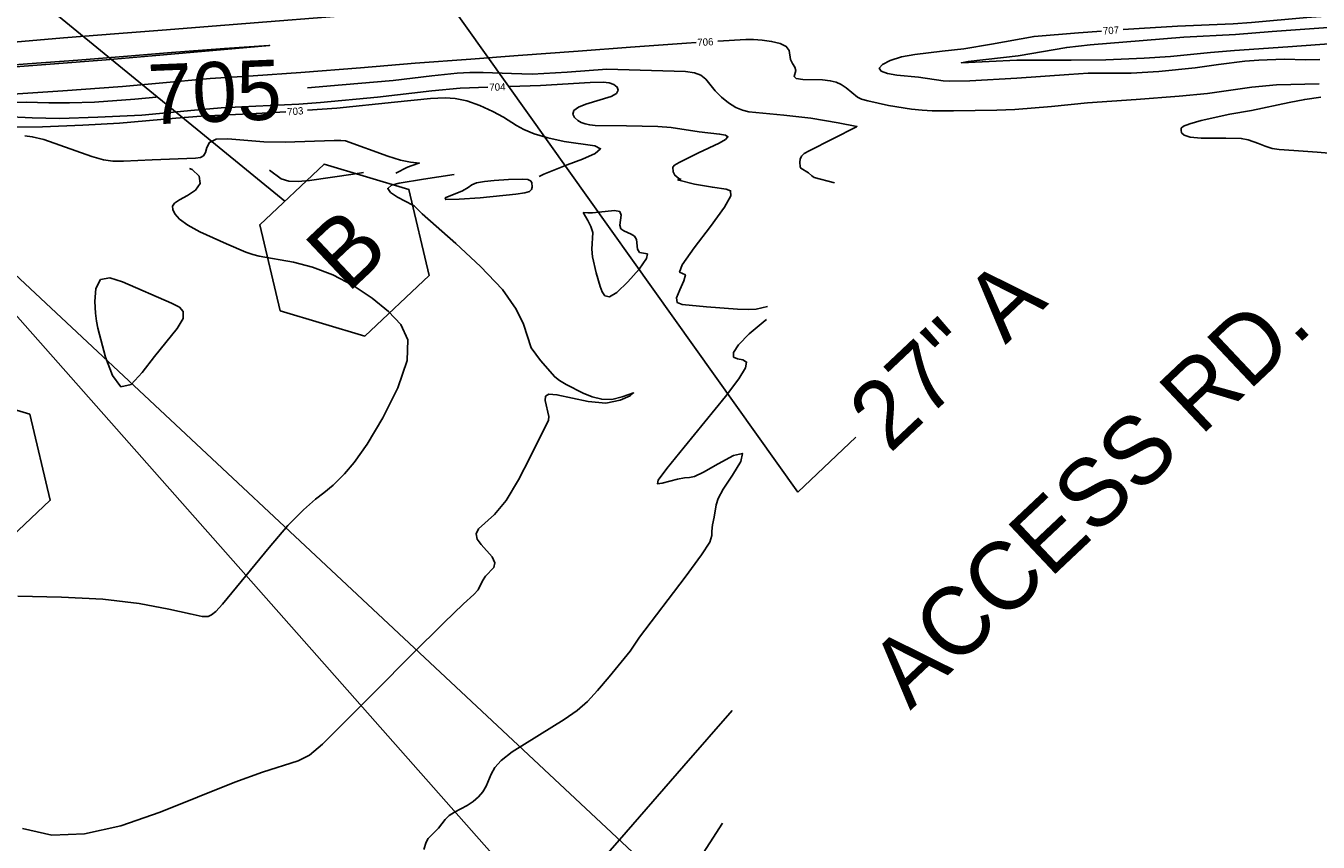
# Model space of a CAD drawing. Extents: x -291892836 to 2945206, y -477993085 to 1832792.
# Drawn here: x 1851534 to 1852246, y 543142 to 543592 of the extents above; entities that cross this region are included whole.
import ezdxf

# ---------------------------------------------------------------- set-up
doc = ezdxf.new("R2010")
doc.units = 0
for name, color, linetype in [('DT_X_Contour_Minor', 7, 'Continuous'), ('DT_X_Terrain_Ground_Line', 7, 'Continuous'), ('Level 19', 7, 'Continuous'), ('Level 40', 7, 'Continuous')]:
    doc.layers.add(name, color=color, linetype=linetype)

msp = doc.modelspace()

# ---------------------------------------------------------------- linework, layer by layer
at = {"layer": 'DT_X_Contour_Minor'}
for points in [[(1852138.98, 543590.09), (1852147.74, 543590.72), (1852168.9, 543592.05), (1852199.53, 543593.32), (1852209.65, 543594.06), (1852240.25, 543596.78), (1852250.61, 543597.42), (1852282.39, 543598.97), (1852302.5, 543600.68), (1852327.16, 543602.75), (1852346.89, 543604.1), (1852376.6, 543606.61), (1852391.5, 543607.51), (1852420.69, 543609.17), (1852444.43, 543610.84), (1852470.62, 543612.79), (1852501.13, 543615.73), (1852524.64, 543618.3), (1852538.83, 543620.21), (1852539.36, 543620.28)], [(1851855.8, 543609.96), (1851834.31, 543608.31), (1851806.4, 543606.03), (1851778.87, 543603.82), (1851751.4, 543601.18), (1851727.35, 543599.15), (1851699.57, 543596.91), (1851667.11, 543594.38), (1851643.95, 543592.47), (1851609.45, 543589.67), (1851585.57, 543587.88), (1851554.95, 543585.51), (1851527.53, 543583.19), (1851495.53, 543580.41), (1851467.2, 543578.07), (1851436.87, 543575.62), (1851415.61, 543573.83)], [(1852247.29, 543573.68), (1852239.69, 543573.37), (1852227.72, 543573.82), (1852213.72, 543573.31), (1852205.93, 543572.67), (1852191.46, 543570.79), (1852178.63, 543569.03), (1852158.53, 543566.98), (1852143.29, 543565.97), (1852129.62, 543566.01), (1852119.64, 543566.07), (1852109.08, 543565.38), (1852080.44, 543563.35), (1852054.47, 543561.9), (1852043.46, 543561.63), (1852039.81, 543561.8), (1852026.13, 543563.83), (1852014.28, 543564.99), (1852009.16, 543565.92), (1852005.66, 543567.19), (1852004.53, 543568.86), (1852006.32, 543570.91), (1852010.62, 543573.06), (1852016.82, 543574.98), (1852024.23, 543576.41), (1852039.19, 543578.14), (1852051.13, 543579.47), (1852066.37, 543582.02), (1852089.89, 543586.34), (1852114.3, 543588.32), (1852127.01, 543589.23)], [(1852257.41, 543582.63), (1852229.64, 543580.49), (1852200.24, 543578.59), (1852187.01, 543577.43), (1852165.03, 543575.23), (1852150.6, 543574.31), (1852129.34, 543573.33), (1852110.23, 543573.17), (1852080.26, 543573.24), (1852049.83, 543571.84), (1852053.45, 543572.43), (1852081.07, 543575.62), (1852107.87, 543580.24), (1852120.68, 543581.72), (1852149.9, 543584.08), (1852172.35, 543585.89), (1852200.88, 543587.44), (1852221.01, 543588.95), (1852251.97, 543591.32)], [(1851412.69, 543544.99), (1851418.59, 543545.58), (1851441.22, 543547.43), (1851469.24, 543549.83), (1851501.29, 543552.56), (1851527.05, 543554.42), (1851554.69, 543556.39), (1851587.49, 543558.79), (1851607.79, 543560.59), (1851635.86, 543563.13), (1851659.42, 543564.65), (1851685.83, 543566.5), (1851718.57, 543569.06), (1851748.72, 543571.53), (1851779.42, 543573.84), (1851805.52, 543575.73), (1851838.64, 543578.1), (1851867.45, 543580.37), (1851898.4, 543582.61), (1851903.6, 543582.92)], [(1851526.2, 543569.34), (1851547.56, 543571.11), (1851578.58, 543573.47), (1851603.77, 543575.59), (1851637.21, 543578.54), (1851668.53, 543581.35), (1851668.17, 543581.4), (1851643.79, 543579.6), (1851614.45, 543577.44), (1851590.2, 543575.4), (1851562.86, 543573.2), (1851535.13, 543571.12), (1851509.12, 543569.18)], [(1851915.58, 543583.64), (1851930.93, 543584.56), (1851935.15, 543584.55), (1851940.02, 543584.26), (1851945.21, 543583.56), (1851949.93, 543582.39), (1851953.32, 543580.7), (1851954.82, 543578.51), (1851955.55, 543573.59), (1851956.67, 543571.38), (1851957.99, 543569.39), (1851958.62, 543567.52), (1851957.58, 543564.22), (1851958.67, 543563.15), (1851962.42, 543562.64), (1851973.24, 543562.32), (1851977.54, 543561.89), (1851980.84, 543561.06), (1851983.6, 543559.74), (1851986.22, 543557.9), (1851992.6, 543552.76), (1851994.8, 543551.78), (1851998.19, 543550.8), (1852009.54, 543548.29), (1852022.31, 543546.18), (1852028.15, 543545.58), (1852033.77, 543545.28), (1852045.4, 543545.34), (1852069.37, 543545.71), (1852079.26, 543546.1), (1852099.44, 543547.74), (1852119.27, 543549.64), (1852146.14, 543551.59), (1852169.83, 543553.47), (1852185.44, 543554.85), (1852197.05, 543556.55), (1852209.78, 543558.38), (1852223.43, 543559.66), (1852247.03, 543560.24)], [(1851979.89, 543505.52), (1851968.63, 543508.56), (1851967.32, 543509.41), (1851965.57, 543511.12), (1851961.3, 543513.68), (1851961.03, 543514.46), (1851960.84, 543517.01), (1851961.01, 543518.68), (1851961.72, 543520.31), (1851963.24, 543521.75), (1851965.87, 543523.29), (1851991.99, 543536.42), (1851992.23, 543536.72), (1851981.85, 543538.71), (1851966.9, 543541.22), (1851952.01, 543542.95), (1851932.71, 543544.8), (1851929.26, 543545.65), (1851925.49, 543547.21), (1851921.47, 543549.68), (1851917.55, 543552.82), (1851914.09, 543556.27), (1851908.89, 543562.73), (1851906.19, 543565.01), (1851902.67, 543566.32), (1851897.78, 543566.91), (1851872.72, 543567.74), (1851854.43, 543568.23), (1851832.54, 543566.66), (1851813.32, 543565.55), (1851801.81, 543565.96), (1851786.21, 543566.49), (1851778.91, 543566.41), (1851772.02, 543566.03), (1851758.03, 543564.57), (1851736.69, 543562.07), (1851708.49, 543559.55), (1851689.53, 543558.03)], [(1851895.3, 543507.42), (1851894.08, 543507.96), (1851891.94, 543509.8), (1851891.05, 543511.62), (1851890.87, 543514.23), (1851891.76, 543515.28), (1851894.3, 543516.81), (1851904.92, 543522.07), (1851916.28, 543527.51), (1851919.87, 543529.53), (1851921.15, 543530.99), (1851919.76, 543531.9), (1851916.54, 543532.44), (1851905.21, 543533.74), (1851889.83, 543536.05), (1851882.45, 543536.68), (1851865.2, 543537.05), (1851847.91, 543537.24), (1851844.96, 543537.55), (1851842.5, 543538.07), (1851840.33, 543538.87), (1851838.35, 543540.05), (1851836.58, 543541.64), (1851835.62, 543543.5), (1851836.2, 543545.43), (1851838.81, 543547.25), (1851842.92, 543548.94), (1851856.84, 543553.23), (1851859.7, 543554.79), (1851860.74, 543556.6), (1851860.17, 543558.42), (1851858.35, 543559.89), (1851855.64, 543560.75), (1851852.37, 543561.1), (1851845.25, 543560.96), (1851817.78, 543559.3), (1851800.84, 543558.69)], [(1851606.03, 543552.83), (1851594.35, 543551.75), (1851572.09, 543550.11), (1851558.28, 543549.64), (1851546.99, 543549.79), (1851534.34, 543550.06), (1851515.56, 543549.77), (1851501.86, 543549.16), (1851482.63, 543547.37), (1851449.12, 543544.27), (1851432.77, 543541.89), (1851423.11, 543540.21), (1851408.24, 543537.02)], [(1851788.85, 543558.27), (1851773.55, 543557.8), (1851758.01, 543556.33), (1851728.04, 543552.75), (1851696.61, 543549.84), (1851684.69, 543548.92), (1851660.92, 543547.85), (1851641.88, 543547.01), (1851627.18, 543545.72), (1851598.08, 543543), (1851573.98, 543541.88), (1851552.8, 543541.14), (1851537.72, 543541.45), (1851522.13, 543542.18), (1851516, 543541.69), (1851494.38, 543538.47), (1851478.13, 543536.72), (1851468.96, 543536.13), (1851450.87, 543535.08), (1851434.49, 543533.64)], [(1852247.86, 543552.77), (1852239.05, 543551.58), (1852230.48, 543549.94), (1852209.66, 543545.46), (1852197.66, 543543.42), (1852181.93, 543539.91), (1852175.6, 543538.18), (1852172.14, 543536.87), (1852170.92, 543535.79), (1852170.84, 543534.64), (1852171.15, 543533.23), (1852172.51, 543531.8), (1852175.93, 543530.7), (1852181.95, 543530.18), (1852195.58, 543530.2), (1852204.06, 543530.12), (1852207.84, 543529.36), (1852213.53, 543527.2), (1852217.15, 543525.79), (1852221.03, 543524.6), (1852225, 543523.91), (1852233.08, 543523.4), (1852245.89, 543522.55), (1852259, 543521.32)], [(1851817.11, 543509.19), (1851819.64, 543510.42), (1851832.54, 543515.44), (1851840.93, 543518.65), (1851848.01, 543521.83), (1851850.93, 543524.42), (1851847.74, 543526.06), (1851830.81, 543528.46), (1851821.96, 543530.36), (1851814.41, 543532.68), (1851808.62, 543535.03), (1851804.7, 543537.15), (1851797.47, 543541.83), (1851791.6, 543544.99), (1851784.51, 543548.2), (1851777.26, 543550.76), (1851770.77, 543552.11), (1851765.26, 543552.51), (1851757.16, 543552.15), (1851737.37, 543550.04), (1851705.57, 543546.82), (1851689.44, 543545.59)], [(1851677.47, 543544.75), (1851661.22, 543543.75), (1851630.8, 543542.34), (1851616.92, 543541.25), (1851585.78, 543538.53), (1851565.68, 543537.44), (1851543.35, 543536.46), (1851512.44, 543536.17), (1851498.4, 543535.18), (1851466.36, 543532.3), (1851452.13, 543531.36)], [(1851738.15, 543510.97), (1851744.53, 543514.31), (1851750.25, 543516.25), (1851751.12, 543516.54), (1851746.27, 543517.02), (1851740.76, 543518.16), (1851733.64, 543520.38), (1851710.35, 543528.75), (1851707.88, 543528.98), (1851704.06, 543528.99), (1851677.12, 543527.94), (1851665.35, 543528.13), (1851645.53, 543529.89), (1851639.05, 543529.71), (1851635.47, 543527.86), (1851633.92, 543525.06), (1851633.17, 543522.35), (1851632.16, 543520.56), (1851630.45, 543519.62), (1851627.76, 543519.2), (1851603.77, 543518.3), (1851588.02, 543517.51), (1851582.23, 543517.56), (1851576.94, 543518.33), (1851570.56, 543520.17), (1851544.07, 543529.51), (1851537.8, 543531.01), (1851533.69, 543531.47)], [(1851624.43, 543513.54), (1851625.88, 543512.96), (1851629.78, 543509.2), (1851630.34, 543505.23), (1851627.68, 543501.65), (1851623.28, 543498.64), (1851618.98, 543496.23), (1851616.23, 543494.38), (1851615.06, 543492.75), (1851615.17, 543490.89), (1851616.36, 543488.47), (1851618.97, 543485.52), (1851623.47, 543482.19), (1851630.03, 543478.63), (1851644.89, 543471.95), (1851655.48, 543467.43), (1851659.32, 543466.05), (1851662.86, 543465.14), (1851681.71, 543461.8), (1851692.18, 543459.14), (1851703.49, 543454.98), (1851714.65, 543449.1), (1851725.01, 543442.09), (1851734.01, 543434.75), (1851740.96, 543427.47), (1851744.81, 543418.99), (1851744.39, 543407.63), (1851739.15, 543392.54), (1851730.96, 543376.13), (1851722.3, 543361.6), (1851715.2, 543351.44), (1851709.9, 543345.13), (1851703.68, 543339.05), (1851698.48, 543334.8), (1851693.83, 543331.17), (1851687.26, 543325.4), (1851678.69, 543316.65), (1851668.37, 543304.69), (1851642.6, 543273.3), (1851638.87, 543269.36), (1851636.63, 543267.45), (1851634.76, 543266.54), (1851631.45, 543266.62), (1851624.71, 543267.98), (1851613.03, 543270.63), (1851596.75, 543273.71), (1851576.7, 543276.12), (1851553.85, 543277.16), (1851529.83, 543277.77)], [(1851770.27, 543510.25), (1851753.38, 543507.65), (1851740.01, 543505.44), (1851735.69, 543504.25), (1851733.7, 543502.51), (1851735.26, 543500.2), (1851738.96, 543497.74), (1851747.47, 543493.29), (1851748.27, 543492.85), (1851752.69, 543488.48), (1851771.15, 543472.08), (1851784.79, 543459.41), (1851796.83, 543446.74), (1851804.48, 543436.05), (1851808.43, 543427.77), (1851812.63, 543414.62), (1851817.77, 543407.67), (1851825.73, 543398.63), (1851828.37, 543396.71), (1851832.04, 543394.47), (1851841.38, 543389.69), (1851846.41, 543387.62), (1851851.62, 543386.3), (1851857.14, 543386.25), (1851862.81, 543387.65), (1851869.19, 543389.85), (1851867.2, 543388.21), (1851861.79, 543385.74), (1851853.79, 543384.24), (1851844.18, 543385.01), (1851826.89, 543388.84), (1851822.38, 543389.13), (1851820.56, 543387.98), (1851820.45, 543385.71), (1851822.53, 543376.87), (1851822.18, 543374.7), (1851812.07, 543354.48), (1851805.67, 543341.86), (1851798.89, 543330.46), (1851792.54, 543322.74), (1851783.73, 543314.88), (1851782.37, 543312.1), (1851782.96, 543309.27), (1851785.09, 543306.21), (1851791.19, 543299.37), (1851792.76, 543296.19), (1851792.06, 543293.54), (1851787.57, 543288.86), (1851785.96, 543286.3), (1851783.44, 543281.22), (1851781.03, 543278.65), (1851775.5, 543273.57), (1851764.5, 543263.07), (1851746.96, 543245.63), (1851726.77, 543225.27), (1851697.7, 543196.14), (1851690.58, 543190.21), (1851684.38, 543187.05), (1851664.74, 543180.78), (1851649.44, 543175.31), (1851608.3, 543158.66), (1851586.51, 543151.15), (1851566.52, 543146.73), (1851548.53, 543146.11), (1851532.31, 543149.74)], [(1851714.6, 543510.34), (1851690.57, 543506.91), (1851684.36, 543506.35), (1851679.21, 543506.51), (1851674.99, 543507.77), (1851668.53, 543512.54)], [(1851720.23, 543511.38), (1851714.6, 543510.34)], [(1851800.26, 543507.42), (1851808.15, 543507.64), (1851810.84, 543507.38), (1851812.38, 543506.74), (1851813.02, 543505.77), (1851813.28, 543503.25), (1851812.92, 543501.96), (1851811.71, 543500.85), (1851809.13, 543500.02), (1851804.27, 543499.3), (1851784.58, 543497.39), (1851773, 543496.52), (1851765.62, 543496.4), (1851765.34, 543497.43), (1851774.91, 543501.23), (1851778.05, 543503.01), (1851780.01, 543504.46), (1851782.59, 543505.57), (1851787.01, 543506.37), (1851792.25, 543506.89), (1851800.26, 543507.42)], [(1851893.28, 543507.47), (1851894.15, 543507.12), (1851902.67, 543504.92), (1851912.57, 543503.2), (1851920.21, 543502.17), (1851922.62, 543501.25), (1851922.78, 543498.48), (1851919.28, 543492.18), (1851911.56, 543481.59), (1851902.54, 543469.71), (1851896, 543460.42), (1851894.54, 543456.44), (1851897.7, 543454.84), (1851896.83, 543451.51), (1851894.58, 543446.7), (1851892.82, 543442.3), (1851893.12, 543439.72), (1851895.93, 543438.58), (1851909.34, 543437.3), (1851926.39, 543435.98), (1851932.36, 543435.8), (1851936.74, 543436.06), (1851943, 543437.49)], [(1851841.28, 543489.26), (1851843.99, 543489.04), (1851846.44, 543489.04), (1851849.91, 543489.35), (1851858.58, 543490.41), (1851861.54, 543489.84), (1851862.35, 543487.82), (1851861.51, 543482.26), (1851862.19, 543480.32), (1851863.77, 543479.07), (1851867.85, 543477.33), (1851869.58, 543476.17), (1851870.68, 543474.34), (1851871.31, 543469.04), (1851872.42, 543467.28), (1851876.74, 543466.44), (1851876.35, 543463.91), (1851872.25, 543458.11), (1851866.02, 543450.97), (1851859.94, 543445.19), (1851855.79, 543442.82), (1851853.35, 543443.33), (1851851.86, 543445.54), (1851850.71, 543448.46), (1851848.6, 543455.91), (1851846.54, 543464.89), (1851846.13, 543469), (1851846.74, 543478.29), (1851845.65, 543481.6), (1851844, 543484.8), (1851841.28, 543489.26)], [(1851614.59, 543439.2), (1851618.94, 543437.02), (1851620.93, 543434.71), (1851620.86, 543430.92), (1851617.55, 543425.35), (1851605.06, 543409.81), (1851598.39, 543400.99), (1851592.19, 543394.42), (1851586.65, 543393.25), (1851581.93, 543399.37), (1851578.17, 543409.58), (1851573.95, 543425.49), (1851573.17, 543429.39), (1851572.69, 543433.73), (1851572.32, 543440.29), (1851572.86, 543447.34), (1851575.39, 543452.26), (1851580.58, 543453.16), (1851587.55, 543451.08), (1851614.59, 543439.2)], [(1851942.37, 543430.29), (1851941.67, 543429.75), (1851932.85, 543422.4), (1851926.95, 543416.4), (1851924.2, 543412.09), (1851924.23, 543409.53), (1851926.46, 543408.53), (1851929.41, 543408.05), (1851931.4, 543406.79), (1851930.91, 543403.57), (1851927.23, 543397.5), (1851919.84, 543387.75), (1851896.95, 543359.87), (1851887.4, 543348.14), (1851882.72, 543341.74), (1851882.33, 543339.66), (1851884.82, 543340.01), (1851893.36, 543342.23), (1851897.23, 543342.96), (1851899.89, 543343.12), (1851902.75, 543343.73), (1851907.72, 543346.09), (1851915.77, 543350.78), (1851924.14, 543355.31), (1851929.14, 543356.46), (1851928.24, 543352.1), (1851923.61, 543344.43), (1851918.58, 543336.76), (1851915.73, 543331.57), (1851914.65, 543328.18), (1851913.47, 543321.25), (1851912.67, 543317.13), (1851912.26, 543313.65), (1851912.29, 543311.15), (1851911.09, 543307.62), (1851906.57, 543300.48), (1851897.59, 543288.29), (1851872.5, 543255.17), (1851867.18, 543247.54), (1851855.77, 543233.33), (1851849.29, 543225.75), (1851843.7, 543219.79), (1851838.05, 543214.85), (1851830.9, 543209.84), (1851802.15, 543192.01), (1851796.19, 543187.23), (1851792.72, 543183.26), (1851790.71, 543179.73), (1851787.82, 543173.09), (1851786.05, 543170.01), (1851783.65, 543167.16), (1851780.7, 543164.61), (1851777.35, 543162.39), (1851770.39, 543158.79), (1851767.46, 543156.89), (1851765.23, 543154.64), (1851761.68, 543149.92), (1851755.94, 543144.24), (1851754.76, 543142.26), (1851753.48, 543138.16)], [(1851847.36, 543127.42), (1851865.09, 543147.78), (1851896.88, 543184.25), (1851923.53, 543214.67)], [(1851918.11, 543152.7), (1851886.54, 543103.64)]]:
    msp.add_lwpolyline(points, dxfattribs=at)
at = {"layer": 'Level 40'}
for p, q in [((1851676.91, 543495.5), (1851481.19, 543655.61)), ((1851959.59, 543335.18), (1851742.55, 543640.07)), ((1851959.59, 543335.18), (1851991.65, 543365.44))]:
    msp.add_line(p, q, dxfattribs=at)
for points in [[(1852160.25, 542863.71), (1851416.37, 543559.88), (1852090.14, 542797.54)], [(1851674.4, 543435.09), (1851663.15, 543482.52), (1851698.6, 543515.98), (1851745.31, 543502.01), (1851756.56, 543454.58), (1851721.11, 543421.12)], [(1851465.51, 543311.15), (1851454.26, 543358.58), (1851489.71, 543392.05), (1851536.41, 543378.07), (1851547.67, 543330.64), (1851512.21, 543297.18)]]:
    msp.add_lwpolyline(points, close=True, dxfattribs=at)

# ---------------------------------------------------------------- texts
at = {"layer": 'DT_X_Terrain_Ground_Line'}
msp.add_text('705', height=33, rotation=2.33767, dxfattribs=at).set_placement((1851602.11, 543537.74))
at = {"layer": 'Level 19'}
for s, rotation, p in [('707', 4.11384, (1852127.89, 543587.29)), ('706', 3.44348, (1851904.36, 543580.96)), ('704', 2.08557, (1851789.71, 543556.28)), ('703', 4.36594, (1851678.4, 543542.74))]:
    msp.add_text(s, height=4, rotation=rotation, dxfattribs=at).set_placement(p)
at = {"layer": 'Level 40'}
for s, p in [('B', (1851711.45, 543444.27)), ('27" A', (1852010.37, 543356.03)), ('ACCESS RD.', (1852021.6, 543214.56))]:
    msp.add_text(s, height=37.5, rotation=43.3446, dxfattribs=at).set_placement(p)

doc.saveas('drawing.dxf')
